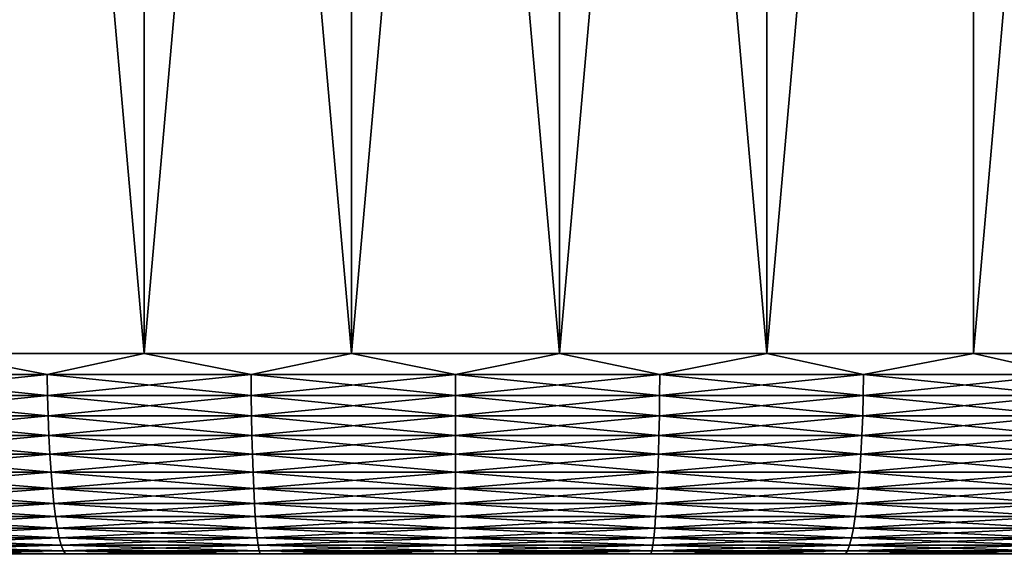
# Model space of a CAD drawing. Header units: metres. Extents: x -105 to 105, y -72 to 59.
# Tile 400 of 414: x 72 to 79, y 40 to 44. Entities that reach past the tile are written whole.
import ezdxf

# ---------------------------------------------------------------- set-up
doc = ezdxf.new("R2010")
doc.units = ezdxf.units.M
doc.layers.add('solid_509431_AD150_SW0001', color=7, linetype='CONTINUOUS')

msp = doc.modelspace()

# ---------------------------------------------------------------- linework, layer by layer
at = {"layer": 'solid_509431_AD150_SW0001'}
for points in [[(71.148041, 41.450001, 29.751678), (72.684731, 41.450001, 29.910524), (71.148155, 58.950001, 29.751694)], [(71.148056, 41.450001, -29.75168), (71.14817, 58.950001, -29.751696), (72.684746, 41.450001, -29.910526)], [(72.684731, 41.450001, 29.910524), (72.684845, 58.950001, 29.910538), (71.148155, 58.950001, 29.751694)], [(72.684746, 41.450001, -29.910526), (71.14817, 58.950001, -29.751696), (72.684875, 58.950001, -29.91054)], [(72.684731, 41.450001, 29.910524), (74.227554, 41.450001, 29.990053), (72.684845, 58.950001, 29.910538)], [(72.684746, 41.450001, -29.910526), (72.684875, 58.950001, -29.91054), (74.227356, 58.950001, -29.990047)], [(72.684746, 41.450001, -29.910526), (74.227356, 58.950001, -29.990047), (74.22757, 41.450001, -29.990055)], [(74.227554, 41.450001, 29.990053), (74.227333, 58.950001, 29.990047), (72.684845, 58.950001, 29.910538)], [(75.77243, 41.450001, 29.990055), (75.772644, 58.950001, 29.990047), (74.227333, 58.950001, 29.990047)], [(74.227554, 41.450001, 29.990053), (75.77243, 41.450001, 29.990055), (74.227333, 58.950001, 29.990047)], [(74.22757, 41.450001, -29.990055), (74.227356, 58.950001, -29.990047), (75.772667, 58.950001, -29.990047)], [(74.22757, 41.450001, -29.990055), (75.772667, 58.950001, -29.990047), (75.772446, 41.450001, -29.990053)], [(75.77243, 41.450001, 29.990055), (77.315254, 41.450001, 29.910526), (75.772644, 58.950001, 29.990047)], [(75.772446, 41.450001, -29.990053), (75.772667, 58.950001, -29.990047), (77.315155, 58.950001, -29.910538)], [(75.772446, 41.450001, -29.990053), (77.315155, 58.950001, -29.910538), (77.315269, 41.450001, -29.910524)], [(77.315254, 41.450001, 29.910526), (77.315125, 58.950001, 29.91054), (75.772644, 58.950001, 29.990047)], [(77.315254, 41.450001, 29.910526), (78.85183, 58.950001, 29.751696), (77.315125, 58.950001, 29.91054)], [(77.315269, 41.450001, -29.910524), (77.315155, 58.950001, -29.910538), (78.851845, 58.950001, -29.751694)], [(77.315254, 41.450001, 29.910526), (78.851944, 41.450001, 29.75168), (78.85183, 58.950001, 29.751696)], [(77.315269, 41.450001, -29.910524), (78.851845, 58.950001, -29.751694), (78.851959, 41.450001, -29.751678)], [(80.378418, 41.450001, 29.513941), (80.378693, 58.950001, 29.513889), (78.85183, 58.950001, 29.751696)], [(78.851944, 41.450001, 29.75168), (80.378418, 41.450001, 29.513941), (78.85183, 58.950001, 29.751696)], [(78.851959, 41.450001, -29.751678), (78.851845, 58.950001, -29.751694), (80.378708, 58.950001, -29.513885)], [(78.851959, 41.450001, -29.751678), (80.378708, 58.950001, -29.513885), (80.378426, 41.450001, -29.513937)], [(71.965782, 41.293209, -29.837904), (70.458412, 41.293209, -29.645927), (71.148056, 41.450001, -29.75168)], [(70.458412, 41.293209, 29.645927), (71.965782, 41.293209, 29.837904), (71.148041, 41.450001, 29.751678)], [(71.965782, 41.293209, 29.837904), (72.684731, 41.450001, 29.910524), (71.148041, 41.450001, 29.751678)], [(71.965782, 41.293209, -29.837904), (71.148056, 41.450001, -29.75168), (72.684746, 41.450001, -29.910526)], [(73.480942, 41.293209, -29.953289), (71.965782, 41.293209, -29.837904), (72.684746, 41.450001, -29.910526)], [(71.965782, 41.293209, 29.837904), (73.480942, 41.293209, 29.953289), (72.684731, 41.450001, 29.910524)], [(73.480942, 41.293209, 29.953289), (74.227554, 41.450001, 29.990053), (72.684731, 41.450001, 29.910524)], [(73.480942, 41.293209, -29.953289), (72.684746, 41.450001, -29.910526), (74.22757, 41.450001, -29.990055)], [(75, 41.293209, -29.991783), (73.480942, 41.293209, -29.953289), (74.22757, 41.450001, -29.990055)], [(73.480942, 41.293209, 29.953289), (75, 41.293209, 29.991783), (74.227554, 41.450001, 29.990053)], [(75, 41.293209, 29.991783), (75.77243, 41.450001, 29.990055), (74.227554, 41.450001, 29.990053)], [(75, 41.293209, -29.991783), (74.22757, 41.450001, -29.990055), (75.772446, 41.450001, -29.990053)], [(76.519058, 41.293209, -29.953289), (75, 41.293209, -29.991783), (75.772446, 41.450001, -29.990053)], [(75, 41.293209, 29.991783), (76.519058, 41.293209, 29.953289), (75.77243, 41.450001, 29.990055)], [(76.519058, 41.293209, 29.953289), (77.315254, 41.450001, 29.910526), (75.77243, 41.450001, 29.990055)], [(76.519058, 41.293209, -29.953289), (75.772446, 41.450001, -29.990053), (77.315269, 41.450001, -29.910524)], [(78.034218, 41.293209, -29.837904), (76.519058, 41.293209, -29.953289), (77.315269, 41.450001, -29.910524)], [(76.519058, 41.293209, 29.953289), (78.034218, 41.293209, 29.837904), (77.315254, 41.450001, 29.910526)], [(78.034218, 41.293209, 29.837904), (78.851944, 41.450001, 29.75168), (77.315254, 41.450001, 29.910526)], [(78.034218, 41.293209, -29.837904), (77.315269, 41.450001, -29.910524), (78.851959, 41.450001, -29.751678)], [(79.541588, 41.293209, -29.645927), (78.034218, 41.293209, -29.837904), (78.851959, 41.450001, -29.751678)], [(78.034218, 41.293209, 29.837904), (79.541588, 41.293209, 29.645927), (78.851944, 41.450001, 29.75168)], [(79.541588, 41.293209, 29.645927), (80.378418, 41.450001, 29.513941), (78.851944, 41.450001, 29.75168)], [(79.541588, 41.293209, -29.645927), (78.851959, 41.450001, -29.751678), (80.378426, 41.450001, -29.513937)], [(70.462135, 41.137978, -29.621616), (70.458412, 41.293209, -29.645927), (71.965782, 41.293209, -29.837904)], [(71.968269, 41.137978, 29.813437), (71.965782, 41.293209, 29.837904), (70.458412, 41.293209, 29.645927)], [(71.968269, 41.137978, 29.813437), (70.458412, 41.293209, 29.645927), (70.462135, 41.137978, 29.621616)], [(70.462135, 41.137978, -29.621616), (71.965782, 41.293209, -29.837904), (71.968269, 41.137978, -29.813437)], [(71.968269, 41.137978, -29.813437), (71.965782, 41.293209, -29.837904), (73.480942, 41.293209, -29.953289)], [(73.482185, 41.137978, 29.928726), (73.480942, 41.293209, 29.953289), (71.965782, 41.293209, 29.837904)], [(73.482185, 41.137978, 29.928726), (71.965782, 41.293209, 29.837904), (71.968269, 41.137978, 29.813437)], [(71.968269, 41.137978, -29.813437), (73.480942, 41.293209, -29.953289), (73.482185, 41.137978, -29.928726)], [(73.482185, 41.137978, -29.928726), (73.480942, 41.293209, -29.953289), (75, 41.293209, -29.991783)], [(75, 41.137978, 29.967188), (75, 41.293209, 29.991783), (73.480942, 41.293209, 29.953289)], [(75, 41.137978, 29.967188), (73.480942, 41.293209, 29.953289), (73.482185, 41.137978, 29.928726)], [(73.482185, 41.137978, -29.928726), (75, 41.293209, -29.991783), (75, 41.137978, -29.967188)], [(75, 41.137978, -29.967188), (75, 41.293209, -29.991783), (76.519058, 41.293209, -29.953289)], [(75, 41.137978, -29.967188), (76.519058, 41.293209, -29.953289), (76.517815, 41.137978, -29.928726)], [(76.517815, 41.137978, 29.928726), (76.519058, 41.293209, 29.953289), (75, 41.293209, 29.991783)], [(76.517815, 41.137978, 29.928726), (75, 41.293209, 29.991783), (75, 41.137978, 29.967188)], [(76.517815, 41.137978, -29.928726), (76.519058, 41.293209, -29.953289), (78.034218, 41.293209, -29.837904)], [(76.517815, 41.137978, -29.928726), (78.034218, 41.293209, -29.837904), (78.031731, 41.137978, -29.813437)], [(78.031731, 41.137978, 29.813437), (76.519058, 41.293209, 29.953289), (76.517815, 41.137978, 29.928726)], [(78.031731, 41.137978, 29.813437), (78.034218, 41.293209, 29.837904), (76.519058, 41.293209, 29.953289)], [(78.031731, 41.137978, -29.813437), (78.034218, 41.293209, -29.837904), (79.541588, 41.293209, -29.645927)], [(78.031731, 41.137978, -29.813437), (79.541588, 41.293209, -29.645927), (79.537865, 41.137978, -29.621616)], [(79.537865, 41.137978, 29.621616), (78.034218, 41.293209, 29.837904), (78.031731, 41.137978, 29.813437)], [(79.537865, 41.137978, 29.621616), (79.541588, 41.293209, 29.645927), (78.034218, 41.293209, 29.837904)], [(70.462135, 41.137978, -29.621616), (71.968269, 41.137978, -29.813437), (70.4683, 40.986176, -29.581385)], [(70.462135, 41.137978, 29.621616), (70.4683, 40.986176, 29.581385), (71.972389, 40.986176, 29.772945)], [(71.968269, 41.137978, 29.813437), (70.462135, 41.137978, 29.621616), (71.972389, 40.986176, 29.772945)], [(71.968269, 41.137978, -29.813437), (71.972389, 40.986176, -29.772945), (70.4683, 40.986176, -29.581385)], [(71.968269, 41.137978, -29.813437), (73.482185, 41.137978, -29.928726), (71.972389, 40.986176, -29.772945)], [(71.968269, 41.137978, 29.813437), (71.972389, 40.986176, 29.772945), (73.484245, 40.986176, 29.888077)], [(73.482185, 41.137978, 29.928726), (71.968269, 41.137978, 29.813437), (73.484245, 40.986176, 29.888077)], [(73.482185, 41.137978, -29.928726), (73.484245, 40.986176, -29.888077), (71.972389, 40.986176, -29.772945)], [(73.482185, 41.137978, -29.928726), (75, 41.137978, -29.967188), (73.484245, 40.986176, -29.888077)], [(73.482185, 41.137978, 29.928726), (73.484245, 40.986176, 29.888077), (75, 40.986176, 29.926487)], [(75, 41.137978, 29.967188), (73.482185, 41.137978, 29.928726), (75, 40.986176, 29.926487)], [(75, 41.137978, -29.967188), (75, 40.986176, -29.926487), (73.484245, 40.986176, -29.888077)], [(76.517815, 41.137978, -29.928726), (76.515755, 40.986176, -29.888077), (75, 40.986176, -29.926487)], [(75, 41.137978, -29.967188), (76.517815, 41.137978, -29.928726), (75, 40.986176, -29.926487)], [(75, 41.137978, 29.967188), (75, 40.986176, 29.926487), (76.515755, 40.986176, 29.888077)], [(76.517815, 41.137978, 29.928726), (75, 41.137978, 29.967188), (76.515755, 40.986176, 29.888077)], [(78.031731, 41.137978, -29.813437), (78.027611, 40.986176, -29.772945), (76.515755, 40.986176, -29.888077)], [(76.517815, 41.137978, -29.928726), (78.031731, 41.137978, -29.813437), (76.515755, 40.986176, -29.888077)], [(76.517815, 41.137978, 29.928726), (76.515755, 40.986176, 29.888077), (78.027611, 40.986176, 29.772945)], [(78.031731, 41.137978, 29.813437), (76.517815, 41.137978, 29.928726), (78.027611, 40.986176, 29.772945)], [(79.537865, 41.137978, -29.621616), (79.5317, 40.986176, -29.581385), (78.027611, 40.986176, -29.772945)], [(78.031731, 41.137978, -29.813437), (79.537865, 41.137978, -29.621616), (78.027611, 40.986176, -29.772945)], [(78.031731, 41.137978, 29.813437), (78.027611, 40.986176, 29.772945), (79.5317, 40.986176, 29.581385)], [(79.537865, 41.137978, 29.621616), (78.031731, 41.137978, 29.813437), (79.5317, 40.986176, 29.581385)], [(70.4683, 40.986176, -29.581385), (71.972389, 40.986176, -29.772945), (70.47683, 40.839466, -29.525673)], [(70.4683, 40.986176, 29.581385), (70.47683, 40.839466, 29.525673), (71.978088, 40.839466, 29.716873)], [(71.972389, 40.986176, 29.772945), (70.4683, 40.986176, 29.581385), (71.978088, 40.839466, 29.716873)], [(71.972389, 40.986176, -29.772945), (71.978088, 40.839466, -29.716873), (70.47683, 40.839466, -29.525673)], [(71.972389, 40.986176, -29.772945), (73.484245, 40.986176, -29.888077), (71.978088, 40.839466, -29.716873)], [(71.972389, 40.986176, 29.772945), (71.978088, 40.839466, 29.716873), (73.487106, 40.839466, 29.831789)], [(73.484245, 40.986176, 29.888077), (71.972389, 40.986176, 29.772945), (73.487106, 40.839466, 29.831789)], [(73.484245, 40.986176, -29.888077), (73.487106, 40.839466, -29.831789), (71.978088, 40.839466, -29.716873)], [(73.484245, 40.986176, -29.888077), (75, 40.986176, -29.926487), (73.487106, 40.839466, -29.831789)], [(73.484245, 40.986176, 29.888077), (73.487106, 40.839466, 29.831789), (75, 40.839466, 29.870127)], [(75, 40.986176, 29.926487), (73.484245, 40.986176, 29.888077), (75, 40.839466, 29.870127)], [(75, 40.986176, -29.926487), (75, 40.839466, -29.870127), (73.487106, 40.839466, -29.831789)], [(76.515755, 40.986176, -29.888077), (76.512894, 40.839466, -29.831789), (75, 40.839466, -29.870127)], [(75, 40.986176, -29.926487), (76.515755, 40.986176, -29.888077), (75, 40.839466, -29.870127)], [(75, 40.986176, 29.926487), (75, 40.839466, 29.870127), (76.512894, 40.839466, 29.831789)], [(76.515755, 40.986176, 29.888077), (75, 40.986176, 29.926487), (76.512894, 40.839466, 29.831789)], [(78.027611, 40.986176, -29.772945), (78.021912, 40.839466, -29.716873), (76.512894, 40.839466, -29.831789)], [(76.515755, 40.986176, -29.888077), (78.027611, 40.986176, -29.772945), (76.512894, 40.839466, -29.831789)], [(76.515755, 40.986176, 29.888077), (76.512894, 40.839466, 29.831789), (78.021912, 40.839466, 29.716873)], [(78.027611, 40.986176, 29.772945), (76.515755, 40.986176, 29.888077), (78.021912, 40.839466, 29.716873)], [(79.5317, 40.986176, -29.581385), (79.52317, 40.839466, -29.525673), (78.021912, 40.839466, -29.716873)], [(78.027611, 40.986176, -29.772945), (79.5317, 40.986176, -29.581385), (78.021912, 40.839466, -29.716873)], [(78.027611, 40.986176, 29.772945), (78.021912, 40.839466, 29.716873), (79.52317, 40.839466, 29.525673)], [(79.5317, 40.986176, 29.581385), (78.027611, 40.986176, 29.772945), (79.52317, 40.839466, 29.525673)], [(70.47683, 40.839466, -29.525673), (71.978088, 40.839466, -29.716873), (70.487648, 40.699455, -29.455095)], [(70.47683, 40.839466, 29.525673), (70.487648, 40.699455, 29.455095), (71.985313, 40.699455, 29.645836)], [(71.978088, 40.839466, 29.716873), (70.47683, 40.839466, 29.525673), (71.985313, 40.699455, 29.645836)], [(71.978088, 40.839466, -29.716873), (71.985313, 40.699455, -29.645836), (70.487648, 40.699455, -29.455095)], [(71.978088, 40.839466, -29.716873), (73.487106, 40.839466, -29.831789), (71.985313, 40.699455, -29.645836)], [(71.978088, 40.839466, 29.716873), (71.985313, 40.699455, 29.645836), (73.490723, 40.699455, 29.760477)], [(73.487106, 40.839466, 29.831789), (71.978088, 40.839466, 29.716873), (73.490723, 40.699455, 29.760477)], [(73.487106, 40.839466, -29.831789), (73.490723, 40.699455, -29.760477), (71.985313, 40.699455, -29.645836)], [(73.487106, 40.839466, -29.831789), (75, 40.839466, -29.870127), (73.490723, 40.699455, -29.760477)], [(73.487106, 40.839466, 29.831789), (73.490723, 40.699455, 29.760477), (75, 40.699455, 29.798723)], [(75, 40.839466, 29.870127), (73.487106, 40.839466, 29.831789), (75, 40.699455, 29.798723)], [(75, 40.839466, -29.870127), (75, 40.699455, -29.798723), (73.490723, 40.699455, -29.760477)], [(76.512894, 40.839466, -29.831789), (76.509277, 40.699455, -29.760477), (75, 40.699455, -29.798723)], [(75, 40.839466, -29.870127), (76.512894, 40.839466, -29.831789), (75, 40.699455, -29.798723)], [(75, 40.839466, 29.870127), (75, 40.699455, 29.798723), (76.509277, 40.699455, 29.760477)], [(76.512894, 40.839466, 29.831789), (75, 40.839466, 29.870127), (76.509277, 40.699455, 29.760477)], [(78.021912, 40.839466, -29.716873), (78.014687, 40.699455, -29.645836), (76.509277, 40.699455, -29.760477)], [(76.512894, 40.839466, -29.831789), (78.021912, 40.839466, -29.716873), (76.509277, 40.699455, -29.760477)], [(76.512894, 40.839466, 29.831789), (76.509277, 40.699455, 29.760477), (78.014687, 40.699455, 29.645836)], [(78.021912, 40.839466, 29.716873), (76.512894, 40.839466, 29.831789), (78.014687, 40.699455, 29.645836)], [(79.52317, 40.839466, -29.525673), (79.512352, 40.699455, -29.455095), (78.014687, 40.699455, -29.645836)], [(78.021912, 40.839466, -29.716873), (79.52317, 40.839466, -29.525673), (78.014687, 40.699455, -29.645836)], [(78.021912, 40.839466, 29.716873), (78.014687, 40.699455, 29.645836), (79.512352, 40.699455, 29.455095)], [(79.52317, 40.839466, 29.525673), (78.021912, 40.839466, 29.716873), (79.512352, 40.699455, 29.455095)], [(70.487648, 40.699455, -29.455095), (71.985313, 40.699455, -29.645836), (70.500618, 40.567688, -29.370422)], [(70.487648, 40.699455, 29.455095), (70.500618, 40.567688, 29.370422), (71.99398, 40.567688, 29.560616)], [(71.985313, 40.699455, 29.645836), (70.487648, 40.699455, 29.455095), (71.99398, 40.567688, 29.560616)], [(71.985313, 40.699455, -29.645836), (71.99398, 40.567688, -29.560616), (70.500618, 40.567688, -29.370422)], [(71.985313, 40.699455, -29.645836), (73.490723, 40.699455, -29.760477), (71.99398, 40.567688, -29.560616)], [(71.985313, 40.699455, 29.645836), (71.99398, 40.567688, 29.560616), (73.495056, 40.567688, 29.674927)], [(73.490723, 40.699455, 29.760477), (71.985313, 40.699455, 29.645836), (73.495056, 40.567688, 29.674927)], [(73.490723, 40.699455, -29.760477), (73.495056, 40.567688, -29.674927), (71.99398, 40.567688, -29.560616)], [(73.490723, 40.699455, -29.760477), (75, 40.699455, -29.798723), (73.495056, 40.567688, -29.674927)], [(73.490723, 40.699455, 29.760477), (73.495056, 40.567688, 29.674927), (75, 40.567688, 29.713064)], [(75, 40.699455, 29.798723), (73.490723, 40.699455, 29.760477), (75, 40.567688, 29.713064)], [(75, 40.699455, -29.798723), (75, 40.567688, -29.713064), (73.495056, 40.567688, -29.674927)], [(76.509277, 40.699455, -29.760477), (76.504944, 40.567688, -29.674927), (75, 40.567688, -29.713064)], [(75, 40.699455, -29.798723), (76.509277, 40.699455, -29.760477), (75, 40.567688, -29.713064)], [(75, 40.699455, 29.798723), (75, 40.567688, 29.713064), (76.504944, 40.567688, 29.674927)], [(76.509277, 40.699455, 29.760477), (75, 40.699455, 29.798723), (76.504944, 40.567688, 29.674927)], [(78.014687, 40.699455, -29.645836), (78.00602, 40.567688, -29.560616), (76.504944, 40.567688, -29.674927)], [(76.509277, 40.699455, -29.760477), (78.014687, 40.699455, -29.645836), (76.504944, 40.567688, -29.674927)], [(76.509277, 40.699455, 29.760477), (76.504944, 40.567688, 29.674927), (78.00602, 40.567688, 29.560616)], [(78.014687, 40.699455, 29.645836), (76.509277, 40.699455, 29.760477), (78.00602, 40.567688, 29.560616)], [(79.512352, 40.699455, -29.455095), (79.499382, 40.567688, -29.370422), (78.00602, 40.567688, -29.560616)], [(78.014687, 40.699455, -29.645836), (79.512352, 40.699455, -29.455095), (78.00602, 40.567688, -29.560616)], [(78.014687, 40.699455, 29.645836), (78.00602, 40.567688, 29.560616), (79.499382, 40.567688, 29.370422)], [(79.512352, 40.699455, 29.455095), (78.014687, 40.699455, 29.645836), (79.499382, 40.567688, 29.370422)], [(70.500618, 40.567688, -29.370422), (71.99398, 40.567688, -29.560616), (70.515602, 40.445602, -29.272587)], [(70.500618, 40.567688, 29.370422), (70.515602, 40.445602, 29.272587), (72.00399, 40.445602, 29.462147)], [(71.99398, 40.567688, 29.560616), (70.500618, 40.567688, 29.370422), (72.00399, 40.445602, 29.462147)], [(71.99398, 40.567688, -29.560616), (72.00399, 40.445602, -29.462147), (70.515602, 40.445602, -29.272587)], [(71.99398, 40.567688, -29.560616), (73.495056, 40.567688, -29.674927), (72.00399, 40.445602, -29.462147)], [(71.99398, 40.567688, 29.560616), (72.00399, 40.445602, 29.462147), (73.500069, 40.445602, 29.576077)], [(73.495056, 40.567688, 29.674927), (71.99398, 40.567688, 29.560616), (73.500069, 40.445602, 29.576077)], [(73.495056, 40.567688, -29.674927), (73.500069, 40.445602, -29.576077), (72.00399, 40.445602, -29.462147)], [(73.495056, 40.567688, -29.674927), (75, 40.567688, -29.713064), (73.500069, 40.445602, -29.576077)], [(73.495056, 40.567688, 29.674927), (73.500069, 40.445602, 29.576077), (75, 40.445602, 29.614086)], [(75, 40.567688, 29.713064), (73.495056, 40.567688, 29.674927), (75, 40.445602, 29.614086)], [(75, 40.567688, -29.713064), (75, 40.445602, -29.614086), (73.500069, 40.445602, -29.576077)], [(76.504944, 40.567688, -29.674927), (76.499931, 40.445602, -29.576077), (75, 40.445602, -29.614086)], [(75, 40.567688, -29.713064), (76.504944, 40.567688, -29.674927), (75, 40.445602, -29.614086)], [(75, 40.567688, 29.713064), (75, 40.445602, 29.614086), (76.499931, 40.445602, 29.576077)], [(76.504944, 40.567688, 29.674927), (75, 40.567688, 29.713064), (76.499931, 40.445602, 29.576077)], [(78.00602, 40.567688, -29.560616), (77.99601, 40.445602, -29.462147), (76.499931, 40.445602, -29.576077)], [(76.504944, 40.567688, -29.674927), (78.00602, 40.567688, -29.560616), (76.499931, 40.445602, -29.576077)], [(76.504944, 40.567688, 29.674927), (76.499931, 40.445602, 29.576077), (77.99601, 40.445602, 29.462147)], [(78.00602, 40.567688, 29.560616), (76.504944, 40.567688, 29.674927), (77.99601, 40.445602, 29.462147)], [(79.499382, 40.567688, -29.370422), (79.484398, 40.445602, -29.272587), (77.99601, 40.445602, -29.462147)], [(78.00602, 40.567688, -29.560616), (79.499382, 40.567688, -29.370422), (77.99601, 40.445602, -29.462147)], [(78.00602, 40.567688, 29.560616), (77.99601, 40.445602, 29.462147), (79.484398, 40.445602, 29.272587)], [(79.499382, 40.567688, 29.370422), (78.00602, 40.567688, 29.560616), (79.484398, 40.445602, 29.272587)], [(70.515602, 40.445602, -29.272587), (72.00399, 40.445602, -29.462147), (70.532448, 40.334549, -29.162661)], [(70.515602, 40.445602, 29.272587), (70.532448, 40.334549, 29.162661), (72.015244, 40.334549, 29.351509)], [(72.00399, 40.445602, 29.462147), (70.515602, 40.445602, 29.272587), (72.015244, 40.334549, 29.351509)], [(72.00399, 40.445602, -29.462147), (72.015244, 40.334549, -29.351509), (70.532448, 40.334549, -29.162661)], [(72.00399, 40.445602, -29.462147), (73.500069, 40.445602, -29.576077), (72.015244, 40.334549, -29.351509)], [(72.00399, 40.445602, 29.462147), (72.015244, 40.334549, 29.351509), (73.505707, 40.334549, 29.465012)], [(73.500069, 40.445602, 29.576077), (72.00399, 40.445602, 29.462147), (73.505707, 40.334549, 29.465012)], [(73.500069, 40.445602, -29.576077), (73.505707, 40.334549, -29.465012), (72.015244, 40.334549, -29.351509)], [(73.500069, 40.445602, -29.576077), (75, 40.445602, -29.614086), (73.505707, 40.334549, -29.465012)], [(73.500069, 40.445602, 29.576077), (73.505707, 40.334549, 29.465012), (75, 40.334549, 29.502878)], [(75, 40.445602, 29.614086), (73.500069, 40.445602, 29.576077), (75, 40.334549, 29.502878)], [(75, 40.445602, -29.614086), (75, 40.334549, -29.502878), (73.505707, 40.334549, -29.465012)], [(76.499931, 40.445602, -29.576077), (76.494293, 40.334549, -29.465012), (75, 40.334549, -29.502878)], [(75, 40.445602, -29.614086), (76.499931, 40.445602, -29.576077), (75, 40.334549, -29.502878)], [(75, 40.445602, 29.614086), (75, 40.334549, 29.502878), (76.494293, 40.334549, 29.465012)], [(76.499931, 40.445602, 29.576077), (75, 40.445602, 29.614086), (76.494293, 40.334549, 29.465012)], [(77.99601, 40.445602, -29.462147), (77.984756, 40.334549, -29.351509), (76.494293, 40.334549, -29.465012)], [(76.499931, 40.445602, -29.576077), (77.99601, 40.445602, -29.462147), (76.494293, 40.334549, -29.465012)], [(76.499931, 40.445602, 29.576077), (76.494293, 40.334549, 29.465012), (77.984756, 40.334549, 29.351509)], [(77.99601, 40.445602, 29.462147), (76.499931, 40.445602, 29.576077), (77.984756, 40.334549, 29.351509)], [(79.484398, 40.445602, -29.272587), (79.467552, 40.334549, -29.162661), (77.984756, 40.334549, -29.351509)], [(77.99601, 40.445602, -29.462147), (79.484398, 40.445602, -29.272587), (77.984756, 40.334549, -29.351509)], [(77.99601, 40.445602, 29.462147), (77.984756, 40.334549, 29.351509), (79.467552, 40.334549, 29.162661)], [(79.484398, 40.445602, 29.272587), (77.99601, 40.445602, 29.462147), (79.467552, 40.334549, 29.162661)], [(70.532448, 40.334549, -29.162661), (72.015244, 40.334549, -29.351509), (70.550949, 40.235737, -29.041853)], [(70.532448, 40.334549, 29.162661), (70.550949, 40.235737, 29.041853), (72.027611, 40.235737, 29.229918)], [(72.015244, 40.334549, 29.351509), (70.532448, 40.334549, 29.162661), (72.027611, 40.235737, 29.229918)], [(72.015244, 40.334549, -29.351509), (72.027611, 40.235737, -29.229918), (70.550949, 40.235737, -29.041853)], [(72.015244, 40.334549, -29.351509), (73.505707, 40.334549, -29.465012), (72.027611, 40.235737, -29.229918)], [(72.015244, 40.334549, 29.351509), (72.027611, 40.235737, 29.229918), (73.511894, 40.235737, 29.342951)], [(73.505707, 40.334549, 29.465012), (72.015244, 40.334549, 29.351509), (73.511894, 40.235737, 29.342951)], [(73.505707, 40.334549, -29.465012), (73.511894, 40.235737, -29.342951), (72.027611, 40.235737, -29.229918)], [(73.505707, 40.334549, -29.465012), (75, 40.334549, -29.502878), (73.511894, 40.235737, -29.342951)], [(73.505707, 40.334549, 29.465012), (73.511894, 40.235737, 29.342951), (75, 40.235737, 29.380661)], [(75, 40.334549, 29.502878), (73.505707, 40.334549, 29.465012), (75, 40.235737, 29.380661)], [(75, 40.334549, -29.502878), (75, 40.235737, -29.380661), (73.511894, 40.235737, -29.342951)], [(76.494293, 40.334549, -29.465012), (76.488106, 40.235737, -29.342951), (75, 40.235737, -29.380661)], [(75, 40.334549, -29.502878), (76.494293, 40.334549, -29.465012), (75, 40.235737, -29.380661)], [(75, 40.334549, 29.502878), (75, 40.235737, 29.380661), (76.488106, 40.235737, 29.342951)], [(76.494293, 40.334549, 29.465012), (75, 40.334549, 29.502878), (76.488106, 40.235737, 29.342951)], [(77.984756, 40.334549, -29.351509), (77.972389, 40.235737, -29.229918), (76.488106, 40.235737, -29.342951)], [(76.494293, 40.334549, -29.465012), (77.984756, 40.334549, -29.351509), (76.488106, 40.235737, -29.342951)], [(76.494293, 40.334549, 29.465012), (76.488106, 40.235737, 29.342951), (77.972389, 40.235737, 29.229918)], [(77.984756, 40.334549, 29.351509), (76.494293, 40.334549, 29.465012), (77.972389, 40.235737, 29.229918)], [(79.467552, 40.334549, -29.162661), (79.449051, 40.235737, -29.041853), (77.972389, 40.235737, -29.229918)], [(77.984756, 40.334549, -29.351509), (79.467552, 40.334549, -29.162661), (77.972389, 40.235737, -29.229918)], [(77.984756, 40.334549, 29.351509), (77.972389, 40.235737, 29.229918), (79.449051, 40.235737, 29.041853)], [(79.467552, 40.334549, 29.162661), (77.984756, 40.334549, 29.351509), (79.449051, 40.235737, 29.041853)], [(70.550949, 40.235737, -29.041853), (72.027611, 40.235737, -29.229918), (70.570923, 40.150257, -28.911488)], [(70.550949, 40.235737, 29.041853), (70.570923, 40.150257, 28.911488), (72.040947, 40.150257, 29.098709)], [(72.027611, 40.235737, 29.229918), (70.550949, 40.235737, 29.041853), (72.040947, 40.150257, 29.098709)], [(72.027611, 40.235737, -29.229918), (72.040947, 40.150257, -29.098709), (70.570923, 40.150257, -28.911488)], [(72.027611, 40.235737, -29.229918), (73.511894, 40.235737, -29.342951), (72.040947, 40.150257, -29.098709)], [(72.027611, 40.235737, 29.229918), (72.040947, 40.150257, 29.098709), (73.518578, 40.150257, 29.211235)], [(73.511894, 40.235737, 29.342951), (72.027611, 40.235737, 29.229918), (73.518578, 40.150257, 29.211235)], [(73.511894, 40.235737, -29.342951), (73.518578, 40.150257, -29.211235), (72.040947, 40.150257, -29.098709)], [(73.511894, 40.235737, -29.342951), (75, 40.235737, -29.380661), (73.518578, 40.150257, -29.211235)], [(73.511894, 40.235737, 29.342951), (73.518578, 40.150257, 29.211235), (75, 40.150257, 29.248775)], [(75, 40.235737, 29.380661), (73.511894, 40.235737, 29.342951), (75, 40.150257, 29.248775)], [(75, 40.235737, -29.380661), (75, 40.150257, -29.248775), (73.518578, 40.150257, -29.211235)], [(76.488106, 40.235737, -29.342951), (76.481422, 40.150257, -29.211235), (75, 40.150257, -29.248775)], [(75, 40.235737, -29.380661), (76.488106, 40.235737, -29.342951), (75, 40.150257, -29.248775)], [(75, 40.235737, 29.380661), (75, 40.150257, 29.248775), (76.481422, 40.150257, 29.211235)], [(76.488106, 40.235737, 29.342951), (75, 40.235737, 29.380661), (76.481422, 40.150257, 29.211235)], [(77.972389, 40.235737, -29.229918), (77.959053, 40.150257, -29.098709), (76.481422, 40.150257, -29.211235)], [(76.488106, 40.235737, -29.342951), (77.972389, 40.235737, -29.229918), (76.481422, 40.150257, -29.211235)], [(76.488106, 40.235737, 29.342951), (76.481422, 40.150257, 29.211235), (77.959053, 40.150257, 29.098709)], [(77.972389, 40.235737, 29.229918), (76.488106, 40.235737, 29.342951), (77.959053, 40.150257, 29.098709)], [(79.449051, 40.235737, -29.041853), (79.429077, 40.150257, -28.911488), (77.959053, 40.150257, -29.098709)], [(77.972389, 40.235737, -29.229918), (79.449051, 40.235737, -29.041853), (77.959053, 40.150257, -29.098709)], [(77.972389, 40.235737, 29.229918), (77.959053, 40.150257, 29.098709), (79.429077, 40.150257, 28.911488)], [(79.449051, 40.235737, 29.041853), (77.972389, 40.235737, 29.229918), (79.429077, 40.150257, 28.911488)], [(70.570923, 40.150257, -28.911488), (72.040947, 40.150257, -29.098709), (70.59214, 40.079044, -28.772999)], [(70.570923, 40.150257, 28.911488), (70.59214, 40.079044, 28.772999), (72.055122, 40.079044, 28.959322)], [(72.040947, 40.150257, 29.098709), (70.570923, 40.150257, 28.911488), (72.055122, 40.079044, 28.959322)], [(72.040947, 40.150257, -29.098709), (72.055122, 40.079044, -28.959322), (70.59214, 40.079044, -28.772999)], [(72.040947, 40.150257, -29.098709), (73.518578, 40.150257, -29.211235), (72.055122, 40.079044, -28.959322)], [(72.040947, 40.150257, 29.098709), (72.055122, 40.079044, 28.959322), (73.525673, 40.079044, 29.071308)], [(73.518578, 40.150257, 29.211235), (72.040947, 40.150257, 29.098709), (73.525673, 40.079044, 29.071308)], [(73.518578, 40.150257, -29.211235), (73.525673, 40.079044, -29.071308), (72.055122, 40.079044, -28.959322)], [(73.518578, 40.150257, -29.211235), (75, 40.150257, -29.248775), (73.525673, 40.079044, -29.071308)], [(73.518578, 40.150257, 29.211235), (73.525673, 40.079044, 29.071308), (75, 40.079044, 29.108669)], [(75, 40.150257, 29.248775), (73.518578, 40.150257, 29.211235), (75, 40.079044, 29.108669)], [(75, 40.150257, -29.248775), (75, 40.079044, -29.108669), (73.525673, 40.079044, -29.071308)], [(76.481422, 40.150257, -29.211235), (76.474327, 40.079044, -29.071308), (75, 40.079044, -29.108669)], [(75, 40.150257, -29.248775), (76.481422, 40.150257, -29.211235), (75, 40.079044, -29.108669)], [(75, 40.150257, 29.248775), (75, 40.079044, 29.108669), (76.474327, 40.079044, 29.071308)], [(76.481422, 40.150257, 29.211235), (75, 40.150257, 29.248775), (76.474327, 40.079044, 29.071308)], [(77.959053, 40.150257, -29.098709), (77.944878, 40.079044, -28.959322), (76.474327, 40.079044, -29.071308)], [(76.481422, 40.150257, -29.211235), (77.959053, 40.150257, -29.098709), (76.474327, 40.079044, -29.071308)], [(76.481422, 40.150257, 29.211235), (76.474327, 40.079044, 29.071308), (77.944878, 40.079044, 28.959322)], [(77.959053, 40.150257, 29.098709), (76.481422, 40.150257, 29.211235), (77.944878, 40.079044, 28.959322)], [(79.429077, 40.150257, -28.911488), (79.40786, 40.079044, -28.772999), (77.944878, 40.079044, -28.959322)], [(77.959053, 40.150257, -29.098709), (79.429077, 40.150257, -28.911488), (77.944878, 40.079044, -28.959322)], [(77.959053, 40.150257, 29.098709), (77.944878, 40.079044, 28.959322), (79.40786, 40.079044, 28.772999)], [(79.429077, 40.150257, 28.911488), (77.959053, 40.150257, 29.098709), (79.40786, 40.079044, 28.772999)], [(70.59214, 40.079044, -28.772999), (72.055122, 40.079044, -28.959322), (70.614365, 40.022881, -28.627903)], [(70.59214, 40.079044, 28.772999), (70.614365, 40.022881, 28.627903), (72.069977, 40.022881, 28.813288)], [(72.055122, 40.079044, 28.959322), (70.59214, 40.079044, 28.772999), (72.069977, 40.022881, 28.813288)], [(72.055122, 40.079044, -28.959322), (72.069977, 40.022881, -28.813288), (70.614365, 40.022881, -28.627903)], [(72.055122, 40.079044, -28.959322), (73.525673, 40.079044, -29.071308), (72.069977, 40.022881, -28.813288)], [(72.055122, 40.079044, 28.959322), (72.069977, 40.022881, 28.813288), (73.533104, 40.022881, 28.924709)], [(73.525673, 40.079044, 29.071308), (72.055122, 40.079044, 28.959322), (73.533104, 40.022881, 28.924709)], [(73.525673, 40.079044, -29.071308), (73.533104, 40.022881, -28.924709), (72.069977, 40.022881, -28.813288)], [(73.525673, 40.079044, -29.071308), (75, 40.079044, -29.108669), (73.533104, 40.022881, -28.924709)], [(73.525673, 40.079044, 29.071308), (73.533104, 40.022881, 28.924709), (75, 40.022881, 28.961882)], [(75, 40.079044, 29.108669), (73.525673, 40.079044, 29.071308), (75, 40.022881, 28.961882)], [(75, 40.079044, -29.108669), (75, 40.022881, -28.961882), (73.533104, 40.022881, -28.924709)], [(76.474327, 40.079044, -29.071308), (76.466896, 40.022881, -28.924709), (75, 40.022881, -28.961882)], [(75, 40.079044, -29.108669), (76.474327, 40.079044, -29.071308), (75, 40.022881, -28.961882)], [(75, 40.079044, 29.108669), (75, 40.022881, 28.961882), (76.466896, 40.022881, 28.924709)], [(76.474327, 40.079044, 29.071308), (75, 40.079044, 29.108669), (76.466896, 40.022881, 28.924709)], [(77.944878, 40.079044, -28.959322), (77.930023, 40.022881, -28.813288), (76.466896, 40.022881, -28.924709)], [(76.474327, 40.079044, -29.071308), (77.944878, 40.079044, -28.959322), (76.466896, 40.022881, -28.924709)], [(76.474327, 40.079044, 29.071308), (76.466896, 40.022881, 28.924709), (77.930023, 40.022881, 28.813288)], [(77.944878, 40.079044, 28.959322), (76.474327, 40.079044, 29.071308), (77.930023, 40.022881, 28.813288)], [(79.40786, 40.079044, -28.772999), (79.385635, 40.022881, -28.627903), (77.930023, 40.022881, -28.813288)], [(77.944878, 40.079044, -28.959322), (79.40786, 40.079044, -28.772999), (77.930023, 40.022881, -28.813288)], [(77.944878, 40.079044, 28.959322), (77.930023, 40.022881, 28.813288), (79.385635, 40.022881, 28.627903)], [(79.40786, 40.079044, 28.772999), (77.944878, 40.079044, 28.959322), (79.385635, 40.022881, 28.627903)], [(70.614365, 40.022881, -28.627903), (72.069977, 40.022881, -28.813288), (70.63736, 39.982388, -28.477797)], [(70.614365, 40.022881, 28.627903), (70.63736, 39.982388, 28.477797), (72.085335, 39.982388, 28.662209)], [(72.069977, 40.022881, 28.813288), (70.614365, 40.022881, 28.627903), (72.085335, 39.982388, 28.662209)], [(72.069977, 40.022881, -28.813288), (72.085335, 39.982388, -28.662209), (70.63736, 39.982388, -28.477797)], [(70.63736, 39.982388, -28.477797), (72.085335, 39.982388, -28.662209), (70.660873, 39.958004, -28.324324)], [(70.63736, 39.982388, 28.477797), (70.660873, 39.958004, 28.324324), (72.101044, 39.958004, 28.507744)], [(72.085335, 39.982388, 28.662209), (70.63736, 39.982388, 28.477797), (72.101044, 39.958004, 28.507744)], [(72.085335, 39.982388, -28.662209), (72.101044, 39.958004, -28.507744), (70.660873, 39.958004, -28.324324)], [(72.069977, 40.022881, -28.813288), (73.533104, 40.022881, -28.924709), (72.085335, 39.982388, -28.662209)], [(72.069977, 40.022881, 28.813288), (72.085335, 39.982388, 28.662209), (73.540794, 39.982388, 28.773046)], [(73.533104, 40.022881, 28.924709), (72.069977, 40.022881, 28.813288), (73.540794, 39.982388, 28.773046)], [(73.533104, 40.022881, -28.924709), (73.540794, 39.982388, -28.773046), (72.085335, 39.982388, -28.662209)], [(72.085335, 39.982388, -28.662209), (73.540794, 39.982388, -28.773046), (72.101044, 39.958004, -28.507744)], [(72.085335, 39.982388, 28.662209), (72.101044, 39.958004, 28.507744), (73.54866, 39.958004, 28.617983)], [(73.540794, 39.982388, 28.773046), (72.085335, 39.982388, 28.662209), (73.54866, 39.958004, 28.617983)], [(73.540794, 39.982388, -28.773046), (73.54866, 39.958004, -28.617983), (72.101044, 39.958004, -28.507744)], [(73.533104, 40.022881, -28.924709), (75, 40.022881, -28.961882), (73.540794, 39.982388, -28.773046)], [(73.533104, 40.022881, 28.924709), (73.540794, 39.982388, 28.773046), (75, 39.982388, 28.810024)], [(75, 40.022881, 28.961882), (73.533104, 40.022881, 28.924709), (75, 39.982388, 28.810024)], [(75, 40.022881, -28.961882), (75, 39.982388, -28.810024), (73.540794, 39.982388, -28.773046)], [(73.540794, 39.982388, -28.773046), (75, 39.982388, -28.810024), (73.54866, 39.958004, -28.617983)], [(73.540794, 39.982388, 28.773046), (73.54866, 39.958004, 28.617983), (75, 39.958004, 28.654762)], [(75, 39.982388, 28.810024), (73.540794, 39.982388, 28.773046), (75, 39.958004, 28.654762)], [(75, 39.982388, -28.810024), (75, 39.958004, -28.654762), (73.54866, 39.958004, -28.617983)], [(76.466896, 40.022881, -28.924709), (76.459206, 39.982388, -28.773046), (75, 39.982388, -28.810024)], [(75, 40.022881, -28.961882), (76.466896, 40.022881, -28.924709), (75, 39.982388, -28.810024)], [(75, 40.022881, 28.961882), (75, 39.982388, 28.810024), (76.459206, 39.982388, 28.773046)], [(76.466896, 40.022881, 28.924709), (75, 40.022881, 28.961882), (76.459206, 39.982388, 28.773046)], [(76.459206, 39.982388, -28.773046), (76.45134, 39.958004, -28.617983), (75, 39.958004, -28.654762)], [(75, 39.982388, -28.810024), (76.459206, 39.982388, -28.773046), (75, 39.958004, -28.654762)], [(75, 39.982388, 28.810024), (75, 39.958004, 28.654762), (76.45134, 39.958004, 28.617983)], [(76.459206, 39.982388, 28.773046), (75, 39.982388, 28.810024), (76.45134, 39.958004, 28.617983)], [(77.914665, 39.982388, -28.662209), (77.898956, 39.958004, -28.507744), (76.45134, 39.958004, -28.617983)], [(76.459206, 39.982388, -28.773046), (77.914665, 39.982388, -28.662209), (76.45134, 39.958004, -28.617983)], [(76.459206, 39.982388, 28.773046), (76.45134, 39.958004, 28.617983), (77.898956, 39.958004, 28.507744)], [(77.930023, 40.022881, -28.813288), (77.914665, 39.982388, -28.662209), (76.459206, 39.982388, -28.773046)], [(76.466896, 40.022881, -28.924709), (77.930023, 40.022881, -28.813288), (76.459206, 39.982388, -28.773046)], [(76.466896, 40.022881, 28.924709), (76.459206, 39.982388, 28.773046), (77.914665, 39.982388, 28.662209)], [(77.914665, 39.982388, 28.662209), (76.459206, 39.982388, 28.773046), (77.898956, 39.958004, 28.507744)], [(77.930023, 40.022881, 28.813288), (76.466896, 40.022881, 28.924709), (77.914665, 39.982388, 28.662209)], [(79.36264, 39.982388, -28.477797), (79.339127, 39.958004, -28.324324), (77.898956, 39.958004, -28.507744)], [(77.914665, 39.982388, -28.662209), (79.36264, 39.982388, -28.477797), (77.898956, 39.958004, -28.507744)], [(77.914665, 39.982388, 28.662209), (77.898956, 39.958004, 28.507744), (79.339127, 39.958004, 28.324324)], [(79.385635, 40.022881, -28.627903), (79.36264, 39.982388, -28.477797), (77.914665, 39.982388, -28.662209)], [(77.930023, 40.022881, -28.813288), (79.385635, 40.022881, -28.627903), (77.914665, 39.982388, -28.662209)], [(77.930023, 40.022881, 28.813288), (77.914665, 39.982388, 28.662209), (79.36264, 39.982388, 28.477797)], [(79.36264, 39.982388, 28.477797), (77.914665, 39.982388, 28.662209), (79.339127, 39.958004, 28.324324)], [(79.385635, 40.022881, 28.627903), (77.930023, 40.022881, 28.813288), (79.36264, 39.982388, 28.477797)]]:
    msp.add_3dface(points, dxfattribs=at)

doc.saveas('drawing.dxf')
